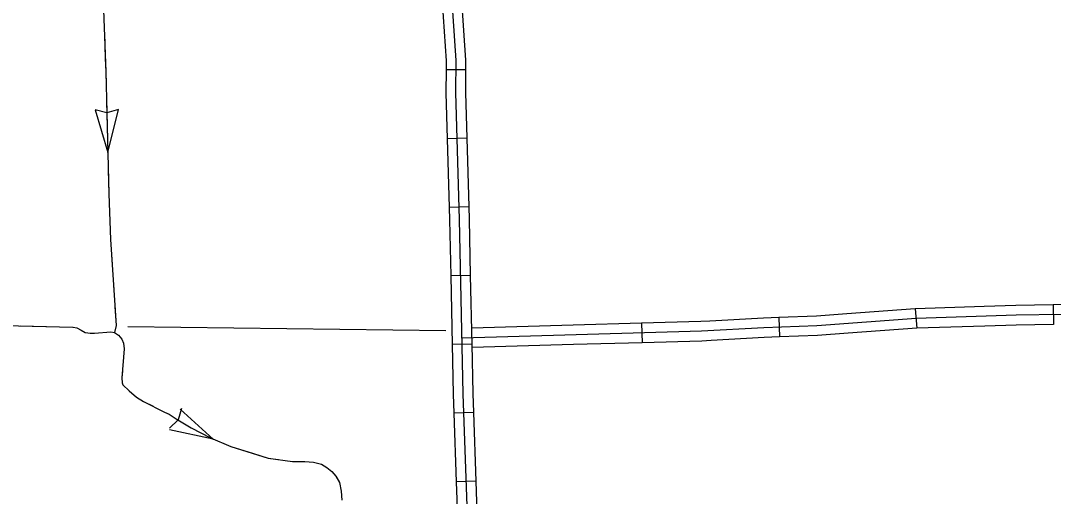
# Model space of a CAD drawing. Extents: x 1084508 to 1142749, y 1057638 to 1093403.
# Drawn here: x 1124726 to 1127220, y 1078914 to 1080063 of the extents above; entities that cross this region are included whole.
import ezdxf

# ---------------------------------------------------------------- set-up
doc = ezdxf.new("R2010")
doc.units = 0
for name, color, linetype in [('Level 32', 7, 'Continuous'), ('Level 43', 7, 'Continuous'), ('Level 45', 7, 'Continuous'), ('Level 5', 7, 'Continuous')]:
    doc.layers.add(name, color=color, linetype=linetype)

msp = doc.modelspace()

# ---------------------------------------------------------------- linework, layer by layer
at = {"layer": 'Level 32'}
for p, q in [((1125800.9, 1079943.6), (1125753.9, 1079944)), ((1125803.8, 1079778.8), (1125756.7, 1079777.4)), ((1125808.6, 1079613.2), (1125761.5, 1079611.8)), ((1125812.3, 1079447.3), (1125765.3, 1079446.3)), ((1125815.8, 1079281.6), (1125768.8, 1079280.6)), ((1125819.9, 1079116.2), (1125772.9, 1079114.6)), ((1125825.6, 1078950.6), (1125778.5, 1078949))]:
    msp.add_line(p, q, dxfattribs=at)
for points in [[(1125819.9, 1078452.9), (1125807.1, 1078800), (1125794.8, 1079161.3), (1125785.9, 1079582.3), (1125777, 1079889), (1125777.6, 1079966.5), (1125751.4, 1080348.5), (1125735.2, 1080627.8), (1125731.3, 1080713.1), (1125719.6, 1081056.1), (1125704, 1081457), (1125687.3, 1081852.9), (1125670.6, 1082240.4), (1125653.8, 1082626.3), (1125642.7, 1083009.9), (1125628.2, 1083393.6), (1125614.3, 1083769.9), (1125605.2, 1083884.5)], [(1125753.9, 1079944), (1125754, 1079965.8), (1125744.3, 1080107.6)], [(1125800.9, 1079943.6), (1125801.1, 1079967.2), (1125791.3, 1080110.8)], [(1125756.7, 1079777.4), (1125753.5, 1079888.7), (1125753.9, 1079944)], [(1125803.8, 1079778.8), (1125800.6, 1079889.2), (1125800.9, 1079943.6)], [(1125761.5, 1079611.8), (1125756.7, 1079777.4)], [(1125808.6, 1079613.2), (1125803.8, 1079778.8)], [(1125765.3, 1079446.3), (1125762.4, 1079581.7), (1125761.5, 1079611.8)], [(1125812.3, 1079447.3), (1125809.5, 1079582.9), (1125808.6, 1079613.2)], [(1125768.8, 1079280.6), (1125765.3, 1079446.3)], [(1125815.8, 1079281.6), (1125812.3, 1079447.3)], [(1125772.9, 1079114.6), (1125771.3, 1079160.7), (1125768.8, 1079280.6)], [(1125819.9, 1079116.2), (1125818.4, 1079162), (1125815.8, 1079281.6)], [(1125778.5, 1078949), (1125772.9, 1079114.6)], [(1125825.6, 1078950.6), (1125819.9, 1079116.2)], [(1125784.2, 1078783.3), (1125783.6, 1078799.1), (1125778.5, 1078949)], [(1125831.2, 1078785), (1125830.6, 1078800.8), (1125825.6, 1078950.6)]]:
    msp.add_lwpolyline(points, dxfattribs=at)
at = {"layer": 'Level 43'}
for p, q in [((1124933.8, 1079840.5), (1124906, 1079847.3)), ((1124906, 1079847.3), (1124936.1, 1079743.9)), ((1124961.7, 1079848.5), (1124934.2, 1079840.5)), ((1124936.1, 1079743.9), (1124961.7, 1079848.5)), ((1125114.3, 1079126), (1125106.1, 1079098.5)), ((1125190.6, 1079051.8), (1125110.7, 1079124)), ((1125085.1, 1079078.4), (1125105.9, 1079098.2)), ((1125190.6, 1079051.8), (1125085.3, 1079074.4))]:
    msp.add_line(p, q, dxfattribs=at)
for points in [[(1125735.5, 1080127.1), (1125509.2, 1080135.9), (1125198.3, 1080146.5), (1125141.2, 1080151.2), (1124923.7, 1080153.6), (1124931.4, 1079938.9), (1124938.4, 1079644.2), (1124942.5, 1079534.3), (1124956.7, 1079326.6), (1124952.3, 1079309.8)], [(1124928, 1080033.8), (1124930.2, 1079971.7)], [(1124930.2, 1079971.7), (1124931.4, 1079938.9), (1124932.1, 1079909.5)], [(1124933.1, 1079868.1), (1124936.1, 1079743.9)], [(1124937, 1079702.4), (1124938.4, 1079644.2), (1124940.9, 1079578.2)], [(1124942.5, 1079536.8), (1124942.5, 1079534.3), (1124950.8, 1079412.8)], [(1124953.6, 1079371.4), (1124956.7, 1079326.6), (1124952.3, 1079309.8)], [(1124355.7, 1079334.3), (1124852.4, 1079322.6), (1124861.8, 1079320.9), (1124871.8, 1079315), (1124881.2, 1079309.8), (1124893.5, 1079308), (1124904.1, 1079308), (1124943.5, 1079311.5), (1124952.3, 1079309.8), (1124961.7, 1079302.7), (1124970, 1079293.3), (1124974.1, 1079283.9), (1124975.8, 1079270.1), (1124970.5, 1079200.1), (1124971.1, 1079187.8), (1124972.9, 1079183.1), (1124987.6, 1079169), (1125005.9, 1079153.7), (1125022.3, 1079143.1), (1125072.9, 1079117.2), (1125084.6, 1079111.9), (1125101.1, 1079101.3), (1125137.5, 1079079), (1125184.6, 1079054.9), (1125233.4, 1079034.3), (1125323.3, 1079006), (1125382.1, 1078997.8), (1125412.1, 1078997.8), (1125432.8, 1078996), (1125452.2, 1078991.3), (1125465.1, 1078983.6), (1125477.5, 1078973.6), (1125486.9, 1078962.5), (1125495.7, 1078947.2), (1125499.8, 1078926.6), (1125501.6, 1078904.8)], [(1124725.9, 1079325.6), (1124850.1, 1079322.6)], [(1124888.4, 1079308.7), (1124893.5, 1079308), (1124904.1, 1079308), (1124943.5, 1079311.5), (1124952.3, 1079309.8), (1124961.7, 1079302.7), (1124970, 1079293.3), (1124974.1, 1079283.9), (1124975.8, 1079270.1), (1124975, 1079258.6)], [(1124971.8, 1079217.3), (1124970.5, 1079200.1), (1124971.1, 1079187.8), (1124972.9, 1079183.1), (1124987.6, 1079169), (1125005.9, 1079153.7), (1125022.3, 1079143.1), (1125045.4, 1079131.3)], [(1125082.5, 1079112.9), (1125084.6, 1079111.9), (1125101.1, 1079101.3), (1125137.5, 1079079), (1125184.6, 1079054.9), (1125190.8, 1079052.2)], [(1125229, 1079036.1), (1125233.4, 1079034.3), (1125288.1, 1079017.1)], [(1125288.1, 1079017.1), (1125323.3, 1079006), (1125348.4, 1079002.5)], [(1125389.5, 1078997.8), (1125412.1, 1078997.8), (1125432.8, 1078996), (1125452.2, 1078991.3), (1125465.1, 1078983.6), (1125477.5, 1078973.6), (1125486.9, 1078962.5), (1125494.6, 1078949.1)]]:
    msp.add_lwpolyline(points, dxfattribs=at)
at = {"layer": 'Level 45'}
for p, q in [((1126886.2, 1079366.8), (1126889.7, 1079319.8)), ((1127218.9, 1079376.2), (1127219.7, 1079329.1)), ((1126225.4, 1079331.9), (1126226.8, 1079284.8)), ((1126556.4, 1079345.8), (1126558.1, 1079298.7))]:
    msp.add_line(p, q, dxfattribs=at)
for points in [[(1127384.9, 1079378.7), (1127350.4, 1079378.5), (1127218.9, 1079376.2)], [(1127881.8, 1079373.5), (1127758.1, 1079369.6), (1127546.3, 1079360.4), (1127481.4, 1079355.7), (1127350.7, 1079354.9), (1127129.6, 1079351.1), (1126888.5, 1079343.3), (1126648.8, 1079325.6), (1126520.5, 1079320.9), (1126369.8, 1079312.4), (1125792, 1079296.2)], [(1126721, 1079354.5), (1126647.5, 1079349.1), (1126556.4, 1079345.8)], [(1126886.2, 1079366.8), (1126721, 1079354.5)], [(1127052.9, 1079372.2), (1126887.2, 1079366.9), (1126886.2, 1079366.8)], [(1127218.9, 1079376.2), (1127129.1, 1079374.6), (1127052.9, 1079372.2)], [(1126225.4, 1079331.9), (1126059.8, 1079327.3)], [(1126390.4, 1079337.1), (1126368.8, 1079335.9), (1126225.4, 1079331.9)], [(1126556.4, 1079345.8), (1126519.4, 1079344.4), (1126390.4, 1079337.1)], [(1127219.7, 1079329.1), (1127130.2, 1079327.5), (1127054.4, 1079325.1)], [(1126059.8, 1079327.3), (1125815, 1079320.4)], [(1126724.5, 1079307.6), (1126650.1, 1079302), (1126558.1, 1079298.7)], [(1126889.7, 1079319.8), (1126724.5, 1079307.6)], [(1127054.4, 1079325.1), (1126889.7, 1079319.8), (1126889.7, 1079319.8)], [(1126061.1, 1079280.2), (1125816, 1079273.3)], [(1126226.8, 1079284.8), (1126061.1, 1079280.2)], [(1126393.1, 1079290.1), (1126370.8, 1079288.9), (1126226.8, 1079284.8)], [(1126558.1, 1079298.7), (1126521.6, 1079297.4), (1126393.1, 1079290.1)]]:
    msp.add_lwpolyline(points, dxfattribs=at)
at = {"layer": 'Level 5'}
msp.add_lwpolyline([(1124984.5, 1079323.7), (1125752.7, 1079314.1)], dxfattribs=at)

doc.saveas('drawing.dxf')
